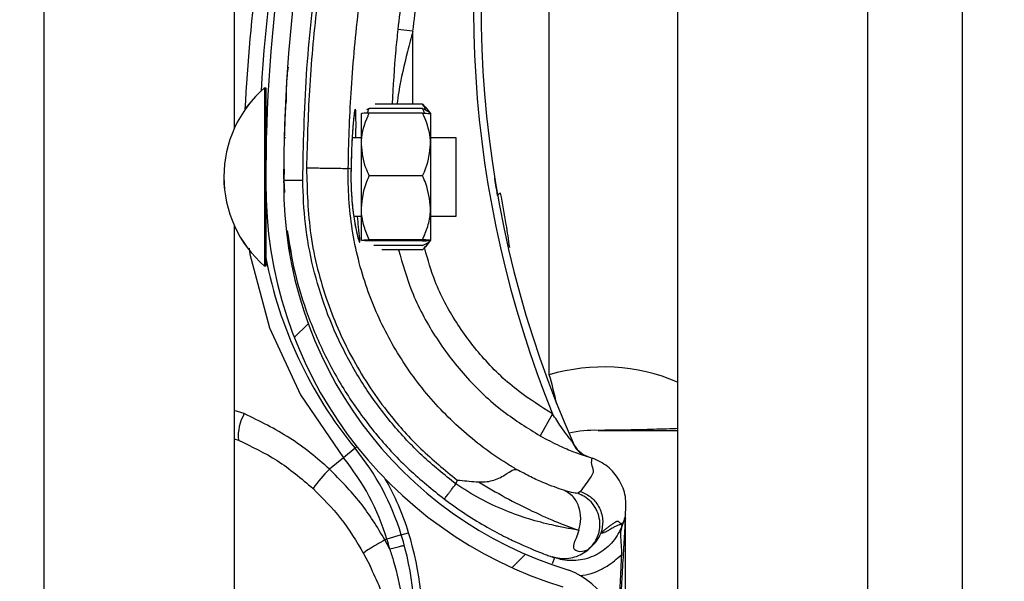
# Model space of a CAD drawing. Header units: inches. Extents: x 170 to 284, y 215 to 248.
# Tile 268 of 656: x 186.1024 to 186.2355, y 242.0908 to 242.1667. Entities that reach past the tile are written whole.
import ezdxf

# ---------------------------------------------------------------- set-up
doc = ezdxf.new("R2010")
doc.units = ezdxf.units.IN
doc.header["$LTSCALE"] = 0.25
doc.header["$MEASUREMENT"] = 0
doc.layers.add('ANNOTATIONS', color=1, linetype='Continuous')
doc.layers.add('LH BENCH MOUNT', color=7, linetype='Continuous')
doc.styles.add('ARIAL', font='arial.ttf', dxfattribs={"height": 0.09375})
doc.dimstyles.new('STANDARD$0', dxfattribs={"dimtxt": 0.09375, "dimasz": 0.09375, "dimexe": 0.03125, "dimexo": 0.046875, "dimgap": 0.09, "dimtad": 0, "dimtih": 1, "dimtoh": 1, "dimdec": 4, "dimzin": 0, "dimdsep": 46, "dimtxsty": 'ARIAL', "dimcen": 0.09, "dimadec": 0, "dimazin": 0, "dimtfac": 1, "dimtdec": 4, "dimtofl": 0, "dimtmove": 0, "dimatfit": 1, "dimfxl": 1, "dimtolj": 1, "dimtzin": 0, "dimarcsym": 0})

# ---------------------------------------------------------------- blocks, each defined once
blk = doc.blocks.new('*D114')
at = {"layer": 'ANNOTATIONS', "color": 0, "lineweight": -2, "transparency": 16777216}
for p, q in [((186.1492924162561, 243.6642684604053), (187.5897358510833, 243.6642684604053)), ((187.5584858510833, 243.5705184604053), (187.5584858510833, 241.8503426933)), ((187.5584858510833, 239.6953067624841), (187.5584858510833, 241.4154825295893)), ((186.8279608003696, 239.6015567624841), (187.5897358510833, 239.6015567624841))]:
    blk.add_line(p, q, dxfattribs=at)
at = {"layer": 'ANNOTATIONS', "color": 0, "transparency": 16777216}
for points in [[(187.5428608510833, 243.5705184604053), (187.5741108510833, 243.5705184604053), (187.5584858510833, 243.6642684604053)], [(187.5428608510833, 239.6953067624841), (187.5741108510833, 239.6953067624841), (187.5584858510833, 239.6015567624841)]]:
    blk.add_solid(points, dxfattribs=at)
at = {"layer": 'defpoints', "color": 0, "transparency": 16777216}
for p in [(186.1024174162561, 243.6642684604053), (186.7810858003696, 239.6015567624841), (187.5584858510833, 239.6015567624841)]:
    blk.add_point(p, dxfattribs=at)
at = {"layer": 'ANNOTATIONS', "color": 0, "transparency": 16777216, "insert": (187.5584858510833, 241.6329126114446), "char_height": 0.09375, "attachment_point": 5, "style": 'ARIAL'}
blk.add_mtext('\\A1;OPENING\\PHEIGHT', dxfattribs=at)

msp = doc.modelspace()

# ---------------------------------------------------------------- hatches: boundary and pattern name
at = {"layer": 'LH BENCH MOUNT'}
h = msp.add_hatch(dxfattribs=at)
h.set_pattern_fill('ANSI31', color=256, scale=0.34241245, angle=2.8e-322, style=0)
h.set_pattern_definition([(45, (176.0930244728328, 238.0091787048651), (-0.03026527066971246, 0.03026527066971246), [])])
edge = h.paths.add_edge_path(flags=0)
edge.add_arc((186.1662917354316, 242.0541922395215), 0.001712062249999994, 450.0000000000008, 472.2104203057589)
edge.add_line((186.1656445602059, 242.0557772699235), (186.1647320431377, 242.0580121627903))
edge.add_arc((186.1662917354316, 242.0541922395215), 0.004126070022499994, 450, 472.2104203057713, ccw=False)
edge.add_arc((186.1662917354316, 242.0452895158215), 0.01302879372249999, 401.47616737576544, 450, ccw=False)
edge.add_arc((186.1620458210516, 242.0421393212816), 0.01830194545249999, 359.99999999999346, 400.0613730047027, ccw=False)
edge.add_arc((186.1685858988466, 242.0421393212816), 0.01176186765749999, 292.1408576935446, 359.99999999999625, ccw=False)
edge.add_arc((186.1662917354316, 242.0453922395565), 0.01566536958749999, 235.2570680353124, 295.4307998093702, ccw=False)
edge.add_arc((186.1715306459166, 242.0535074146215), 0.02532140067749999, 212.8542481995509, 235.980933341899, ccw=False)
edge.add_arc((186.1633812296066, 242.0471385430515), 0.01504902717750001, 172.1557183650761, 209.3146496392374, ccw=False)
edge.add_arc((186.1758108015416, 242.0458031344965), 0.02754708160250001, 453.30850314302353, 532.9325737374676, ccw=False)
edge.add_arc((186.1725578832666, 242.0818934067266), 0.008748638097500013, 280.9586189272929, 427.9414322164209)
edge.add_arc((186.1924176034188, 242.1442467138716), 0.05672062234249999, 179.5706357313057, 253.00989973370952, ccw=False)
edge.add_arc((186.3507493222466, 242.1454451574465), 0.2150521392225, 163.4260275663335, 180.2060536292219, ccw=False)
edge.add_arc((186.1719757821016, 242.1975945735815), 0.02884824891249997, 465.1588434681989, 521.4137567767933, ccw=False)
edge.add_arc((186.1546497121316, 242.2521408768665), 0.0284373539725, 290.1205938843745, 343.7190675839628)
edge.add_arc((186.1674901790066, 242.2479634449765), 0.01494630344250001, 345.2914408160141, 400.5471921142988)
edge.add_arc((186.1640660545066, 242.2461486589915), 0.0187470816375, 397.9578745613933, 431.4396159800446)
edge.add_arc((186.1662917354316, 242.2509766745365), 0.0134739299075, 433.8775574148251, 472.2736457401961)
edge.add_arc((186.1637236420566, 242.2579961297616), 0.006011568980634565, 474.98253258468, 495.7175736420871)
edge.add_arc((186.1735166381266, 242.2507369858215), 0.01816498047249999, 500.8992600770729, 539.9999999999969)
edge.add_arc((186.1662917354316, 242.2507369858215), 0.01094007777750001, 539.9999999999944, 629.9999999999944)
edge.add_arc((186.1662917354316, 242.2416630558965), 0.001866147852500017, 269.9999999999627, 285.6422464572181)
edge.add_line((186.1667949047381, 242.2398660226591), (186.167445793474, 242.2375414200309))
edge.add_arc((186.1662917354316, 242.2416630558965), 0.004280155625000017, 269.9999999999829, 285.642246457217, ccw=False)
edge.add_arc((186.1662917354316, 242.2507369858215), 0.01335408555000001, 179.9999999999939, 269.999999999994, ccw=False)
edge.add_arc((186.1735166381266, 242.2507369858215), 0.020578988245, 500.6113583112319, 539.9999999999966, ccw=False)
edge.add_arc((186.1637236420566, 242.2579961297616), 0.008425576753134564, 474.5776671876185, 496.4997109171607, ccw=False)
edge.add_arc((186.1662917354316, 242.2509766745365), 0.01588793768, 433.6903022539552, 472.47058069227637, ccw=False)
edge.add_arc((186.1640660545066, 242.2461486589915), 0.02116108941, 398.10453077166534, 431.5771717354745, ccw=False)
edge.add_arc((186.1674901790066, 242.2479634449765), 0.01736031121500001, 345.180248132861, 400.3658533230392, ccw=False)
edge.add_arc((186.1546497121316, 242.2521408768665), 0.030851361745, 289.9181572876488, 343.77953759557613, ccw=False)
edge.add_arc((186.1719757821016, 242.1975945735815), 0.02643424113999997, 464.9417095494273, 521.3236131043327)
edge.add_arc((186.3507493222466, 242.1454451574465), 0.21263813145, 523.4376684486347, 540.2096895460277)
edge.add_arc((186.1924176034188, 242.1442467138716), 0.05430661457, 539.5566266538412, 613.1145348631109)
edge.add_arc((186.1725578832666, 242.0818934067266), 0.01116264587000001, 280.06103888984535, 428.5290871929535, ccw=False)
edge.add_arc((186.1758108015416, 242.0458031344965), 0.02513307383, 452.9714001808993, 532.970657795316)
edge.add_arc((186.1633812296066, 242.0471385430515), 0.01263501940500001, 532.0830472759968, 568.9826967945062)
edge.add_arc((186.1715306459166, 242.0535074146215), 0.022907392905, 213.0443063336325, 236.0197152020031)
edge.add_arc((186.1662917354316, 242.0453922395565), 0.01325136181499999, 235.1922404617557, 295.7352497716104)
edge.add_arc((186.1685858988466, 242.0421393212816), 0.009347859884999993, 291.7225241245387, 359.9999999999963)
edge.add_arc((186.1620458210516, 242.0421393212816), 0.01588793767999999, 359.9999999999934, 399.9521788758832)
edge.add_arc((186.1662917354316, 242.0452895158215), 0.01061478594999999, 401.6345013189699, 450.0000000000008)

# ---------------------------------------------------------------- linework, layer by layer
for p, q in [((186.2298594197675, 239.6490664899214), (186.2298594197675, 243.9018291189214)), ((186.2298594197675, 239.6490664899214), (186.2298594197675, 243.9018291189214)), ((186.1913380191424, 243.8543193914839), (186.1913380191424, 239.6897279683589)), ((186.2170189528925, 243.8543193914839), (186.2170189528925, 239.6490664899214)), ((186.2298594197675, 239.6490664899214), (186.2298594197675, 243.8543193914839)), ((186.1057349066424, 239.6490664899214), (186.1057349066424, 243.7595607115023)), ((186.1314158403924, 242.3443231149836), (186.1314158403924, 242.1519491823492)), ((186.1740134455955, 242.1186748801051), (186.1740134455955, 242.184095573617)), ((186.1555752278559, 242.1651118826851), (186.1535337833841, 242.1653321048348)), ((186.1555724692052, 242.1552601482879), (186.1555752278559, 242.1651118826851)), ((186.1355302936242, 242.1574677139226), (186.1355251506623, 242.1349776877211)), ((186.1355287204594, 242.1574677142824), (186.1355302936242, 242.1574677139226)), ((186.1355302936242, 242.1574677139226), (186.1357014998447, 242.1574676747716)), ((186.1357014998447, 242.1574676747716), (186.1356989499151, 242.1463169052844)), ((186.1383866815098, 242.1555310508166), (186.1383868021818, 242.1555332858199)), ((186.149679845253, 242.1546548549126), (186.149292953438, 242.1544686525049)), ((186.1568874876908, 242.1540434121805), (186.1496797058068, 242.1540450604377)), ((186.156887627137, 242.1546532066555), (186.149679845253, 242.1546548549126)), ((186.1568877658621, 242.1552598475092), (186.1504526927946, 242.1552613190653)), ((186.1568877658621, 242.1552598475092), (186.1571926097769, 242.1548707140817)), ((186.1572152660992, 242.1548890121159), (186.1579575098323, 242.1539699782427)), ((186.1486086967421, 242.1498027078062), (186.1486096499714, 242.1539711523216)), ((186.157957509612, 242.1539690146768), (186.1579565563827, 242.1498005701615)), ((186.1381777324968, 242.150764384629), (186.1383488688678, 242.150764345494)), ((186.1473662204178, 242.150762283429), (186.1486089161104, 242.1507619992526)), ((186.157956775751, 242.1507598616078), (186.1613809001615, 242.1507590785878)), ((186.1613809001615, 242.1507590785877), (186.1613786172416, 242.1407759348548)), ((186.1486067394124, 242.1412433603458), (186.1486086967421, 242.1498027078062)), ((186.1579565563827, 242.1498005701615), (186.1579545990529, 242.1412412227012)), ((186.1381738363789, 242.1464860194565), (186.1381117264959, 242.1449678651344)), ((186.1381184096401, 242.1451312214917), (186.1381224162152, 242.1464884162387)), ((186.1472077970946, 242.1464769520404), (186.1468376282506, 242.1465814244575)), ((186.1472077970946, 242.1464769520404), (186.1472078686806, 242.1464768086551)), ((186.1381117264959, 242.1449678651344), (186.1382130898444, 242.1433245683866)), ((186.1381168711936, 242.1446100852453), (186.138117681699, 242.144884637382)), ((186.1568855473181, 242.14555821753), (186.1496777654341, 242.1455598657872)), ((186.1356984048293, 242.1439332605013), (186.1356963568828, 242.13497764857)), ((186.1486057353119, 242.1368524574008), (186.1486067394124, 242.1412433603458)), ((186.1579545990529, 242.1412412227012), (186.1579535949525, 242.1368503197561)), ((186.1613786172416, 242.1407759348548), (186.1613784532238, 242.140058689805)), ((186.1486064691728, 242.1400616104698), (186.1475855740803, 242.1400618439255)), ((186.1613784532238, 242.140058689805), (186.1579543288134, 242.1400594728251)), ((186.1314158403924, 242.1388756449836), (186.1314158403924, 241.9465017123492)), ((186.1568835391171, 242.13677641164), (186.1496757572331, 242.1367780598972)), ((186.1568835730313, 242.1369247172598), (186.1496757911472, 242.136926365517)), ((186.1579535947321, 242.1368493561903), (186.1572109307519, 242.135930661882)), ((186.1568833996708, 242.136166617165), (186.1502753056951, 242.1361681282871)), ((186.1568832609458, 242.1355599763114), (186.1513657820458, 242.1355612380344)), ((186.1355251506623, 242.1349776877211), (186.1355247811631, 242.1333618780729)), ((186.1356963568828, 242.13497764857), (186.1356959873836, 242.1333618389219)), ((186.1355247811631, 242.1333618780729), (186.1355232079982, 242.1333618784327)), ((186.1356959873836, 242.1333618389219), (186.1355247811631, 242.1333618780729)), ((186.1327797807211, 242.1134327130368), (186.1314158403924, 242.1138677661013)), ((186.174446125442, 242.1134122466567), (186.1727630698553, 242.1104325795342)), ((186.1314158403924, 242.1100039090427), (186.1319843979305, 242.1098301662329)), ((186.1477464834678, 242.1087530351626), (186.1461731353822, 242.1074647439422)), ((186.1477464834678, 242.1087530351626), (186.1480054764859, 242.1089651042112)), ((186.1461731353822, 242.1074647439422), (186.1442768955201, 242.1059120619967)), ((186.1790371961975, 242.1076887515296), (186.1794557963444, 242.1075417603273)), ((186.1794557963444, 242.1075417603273), (186.1797878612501, 242.1074179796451)), ((186.1615536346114, 242.1044587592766), (186.1613712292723, 242.1039299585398)), ((186.1782424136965, 242.1029215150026), (186.1778568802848, 242.1026593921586)), ((186.1843016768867, 242.09980046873), (186.1843016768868, 242.0998224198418)), ((186.1839721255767, 242.0986887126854), (186.1838758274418, 242.0984095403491)), ((186.1843016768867, 242.0468465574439), (186.1843016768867, 242.0992687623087)), ((186.1540075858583, 242.097041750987), (186.1520624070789, 242.0964489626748)), ((186.1540075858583, 242.097041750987), (186.1549902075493, 242.0973412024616)), ((186.1520624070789, 242.0964489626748), (186.1517967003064, 242.096367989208)), ((186.1524507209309, 242.0950922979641), (186.1517967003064, 242.096367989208)), ((186.1489064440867, 242.0945430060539), (186.1497777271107, 242.0928380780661)), ((186.1742323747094, 242.0941338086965), (186.1743992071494, 242.0940745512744)), ((186.1744776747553, 242.0940471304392), (186.1747284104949, 242.0939595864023))]:
    msp.add_line(p, q, dxfattribs=at)
at = {"layer": 'LH BENCH MOUNT', "flags": 128}
msp.add_lwpolyline([(186.1334581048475, 242.135792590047), (186.1335312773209, 242.1349957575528), (186.1361895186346, 242.1250408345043), (186.1403621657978, 242.1159565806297), (186.146173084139, 242.107464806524), (186.1461731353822, 242.1074647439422), (186.1461731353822, 242.1074647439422)], dxfattribs=at)
at = {"layer": 'LH BENCH MOUNT'}
for centre, radius, start, end in [((186.3507141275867, 242.1440616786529), 0.2160622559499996, 161.092978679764, 176.5597220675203), ((186.3507493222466, 242.1454451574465), 0.2150521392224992, 163.4260275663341, 180.2060536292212), ((186.3507493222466, 242.1454451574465), 0.2126381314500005, 163.4376684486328, 180.2096895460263), ((186.3103094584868, 242.1683558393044), 0.1465525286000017, 165.3406183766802, 202.0185750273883), ((186.3103094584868, 242.1683558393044), 0.1455252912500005, 165.3544246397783, 203.870550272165), ((186.3507141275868, 242.1440616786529), 0.2180957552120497, 167.1792232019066, 177.2535733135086), ((186.145945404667, 242.1454124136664), 0.01593228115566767, 130.8294767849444, 229.1443187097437), ((186.1459469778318, 242.1454124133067), 0.01593228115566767, 130.8294767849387, 229.1443187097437), ((186.1362479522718, 242.1513126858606), 0.0005478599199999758, 179.9868977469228, 209.2820731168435), ((186.1924176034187, 242.1442467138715), 0.0567206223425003, 179.5706357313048, 253.009899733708), ((186.1924176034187, 242.1442467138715), 0.05430661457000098, 179.5566266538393, 253.114534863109), ((186.1675087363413, 242.1426773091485), 0.0005320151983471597, 98.82251519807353, 154.8284159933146), ((186.1362452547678, 242.1395165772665), 0.0005478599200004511, 134.5651049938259, 179.9868977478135), ((186.1925195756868, 242.1454142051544), 0.05786770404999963, 190.9018913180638, 219.3113539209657), ((186.1813100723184, 242.0940523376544), 0.02568093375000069, 67.01549504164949, 106.5066258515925), ((186.1177914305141, 242.1021529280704), 0.0585994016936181, 12.3925366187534, 16.3764692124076), ((186.1380763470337, 242.1103742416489), 0.006116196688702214, 149.9959646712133, 185.1035778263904), ((186.1801927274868, 242.0940523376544), 0.01712062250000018, 88.6104970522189, 101.9466001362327), ((186.1806203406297, 242.1116813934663), 0.000513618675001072, 268.6104970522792, 270.0142555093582), ((186.121253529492, 242.0870600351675), 0.03424124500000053, 16.94846748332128, 39.31135392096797), ((186.1803633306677, 242.1108515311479), 0.003424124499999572, 203.8705502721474, 250.6224115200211), ((186.121253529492, 242.0870600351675), 0.03220774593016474, 16.9484674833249, 39.31135392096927), ((186.1606901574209, 242.0897122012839), 0.02306145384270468, 135.3749046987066, 143.8386130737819), ((186.121253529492, 242.0870600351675), 0.0352684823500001, 16.94846748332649, 29.8386609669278), ((186.1127374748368, 242.0844647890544), 0.04314396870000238, 355.771303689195, 16.94846748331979), ((186.1127374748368, 242.0844647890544), 0.04417120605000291, 355.7713036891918, 16.9484674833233), ((186.1127374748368, 242.0844647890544), 0.04111046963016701, 14.98049646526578, 16.94846748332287), ((186.1725578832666, 242.0818934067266), 0.01116264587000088, 280.0610388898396, 68.52908719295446)]:
    msp.add_arc(centre, radius, start, end, dxfattribs=at)
for points, knots in [([(186.1406798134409, 242.1449736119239), (186.1407785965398, 242.1497290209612), (186.1409766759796, 242.1592645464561), (186.1425862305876, 242.1735734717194), (186.1450430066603, 242.1878830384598), (186.1475403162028, 242.1972868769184), (186.1487919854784, 242.2020001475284)], [0, 0, 0, 0, 0.2468628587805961, 0.4950083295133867, 0.74689458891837, 1, 1, 1, 1]), ([(186.1611233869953, 242.2022671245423), (186.1606953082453, 242.2008378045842), (186.1591104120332, 242.1955459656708), (186.1568152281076, 242.1862478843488), (186.154748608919, 242.1753385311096), (186.1538972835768, 242.1683262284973), (186.1535337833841, 242.1653321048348)], [0, 0, 0, 0, 0.1185397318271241, 0.4388752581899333, 0.7604101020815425, 1, 1, 1, 1]), ([(186.1492048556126, 242.2015118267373), (186.1482307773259, 242.1978816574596), (186.1462797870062, 242.1906107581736), (186.144101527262, 242.1795300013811), (186.1424904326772, 242.1683474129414), (186.1414796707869, 242.1573787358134), (186.1412849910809, 242.1501309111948), (186.1411915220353, 242.1466511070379)], [0, 0, 0, 0, 0.2027568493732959, 0.4061035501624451, 0.6088604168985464, 0.8122072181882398, 1, 1, 1, 1]), ([(186.1555752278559, 242.1651118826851), (186.1559349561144, 242.168075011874), (186.1567756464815, 242.1749998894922), (186.1588195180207, 242.185796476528), (186.1610898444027, 242.1949986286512), (186.162662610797, 242.2002499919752), (186.1630862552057, 242.201664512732)], [0, 0, 0, 0, 0.2395900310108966, 0.5599255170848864, 0.8814604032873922, 0.9999999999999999, 0.9999999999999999, 0.9999999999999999, 0.9999999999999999]), ([(186.146837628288, 242.1465814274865), (186.1468376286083, 242.1465814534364), (186.1468794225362, 242.1499677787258), (186.1471425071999, 242.1570144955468), (186.1480944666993, 242.1676876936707), (186.1496690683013, 242.1785637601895), (186.1517875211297, 242.1893510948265), (186.1536858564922, 242.1964261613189), (186.1546350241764, 242.1999636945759)], [0, 0, 0, 0, 1.439079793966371e-06, 0.1877923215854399, 0.3908439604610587, 0.5938956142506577, 0.7969478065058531, 1, 1, 1, 1]), ([(186.1535337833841, 242.1653321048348), (186.1534366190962, 242.1644143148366), (186.1530816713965, 242.1610615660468), (186.1528959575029, 242.1577012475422), (186.1527610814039, 242.1552607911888)], [0, 0, 0, 0, 0.2737425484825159, 1, 1, 1, 1]), ([(186.1555752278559, 242.1651118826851), (186.1553281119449, 242.164202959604), (186.1545903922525, 242.1614895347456), (186.1538320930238, 242.1581954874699), (186.1534925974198, 242.1558151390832), (186.1534135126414, 242.1552606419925)], [0, 0, 0, 0, 0.2786878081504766, 0.8319718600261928, 1, 1, 1, 1]), ([(186.1384855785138, 242.155536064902), (186.1384912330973, 242.156755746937), (186.1384985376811, 242.1583313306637), (186.138692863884, 242.1598928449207), (186.1387367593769, 242.1602455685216)], [0, 0, 0, 0, 0.774114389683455, 1, 1, 1, 1]), ([(186.1383866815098, 242.1555310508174), (186.1383813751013, 242.1554339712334), (186.1383760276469, 242.1553361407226), (186.138338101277, 242.1545848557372), (186.1382815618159, 242.1534839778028), (186.1382205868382, 242.1516703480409), (186.1381901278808, 242.1507643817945)], [0, 0, 0, 0, 0.3307707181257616, 0.3333292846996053, 0.6669765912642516, 1, 1, 1, 1]), ([(186.1478716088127, 242.1507621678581), (186.1478744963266, 242.1510819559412), (186.1478853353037, 242.152282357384), (186.1478803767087, 242.1536737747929), (186.1478337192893, 242.154533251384), (186.1477451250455, 242.1546207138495), (186.1476185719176, 242.1539700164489), (186.1474501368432, 242.1522477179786), (186.1472871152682, 242.1496916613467), (186.1472348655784, 242.1475740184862), (186.1472077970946, 242.1464769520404)], [0, 0, 0, 0, 0.05114929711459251, 0.1920011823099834, 0.333489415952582, 0.4224210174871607, 0.5646212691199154, 0.706536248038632, 0.847968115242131, 1, 1, 1, 1]), ([(186.1476699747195, 242.1541038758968), (186.1476701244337, 242.1541044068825), (186.1476769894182, 242.1541287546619), (186.1476454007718, 242.1539918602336), (186.1476008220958, 242.1536766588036), (186.1475535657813, 242.1532135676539), (186.1475291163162, 242.1529739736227)], [0, 0, 0, 0, 0.005301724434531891, 0.2431048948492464, 0.6083977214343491, 1, 1, 1, 1]), ([(186.1486086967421, 242.1498027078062), (186.1486121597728, 242.1499705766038), (186.1486392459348, 242.1512835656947), (186.1490708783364, 242.1527232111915), (186.1496203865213, 242.153916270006), (186.1496797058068, 242.1540450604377)], [0, 0, 0, 0, 0.1156468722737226, 0.9045342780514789, 1, 1, 1, 1]), ([(186.1496797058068, 242.1540450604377), (186.1494276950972, 242.1540348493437), (186.1489177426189, 242.1540141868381), (186.1486331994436, 242.1539889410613), (186.1486140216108, 242.1539744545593), (186.1486096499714, 242.1539711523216)], [0, 0, 0, 0, 0.4299704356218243, 0.8700602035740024, 1, 1, 1, 1]), ([(186.1494248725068, 242.1540336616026), (186.1494475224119, 242.1541251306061), (186.1495006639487, 242.154339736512), (186.1496145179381, 242.1545399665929), (186.149679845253, 242.1546548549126)], [0, 0, 0, 0, 0.4262184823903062, 1, 1, 1, 1]), ([(186.1579565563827, 242.1498005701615), (186.1579531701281, 242.1499684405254), (186.1579266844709, 242.1512814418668), (186.1574957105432, 242.1527212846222), (186.1569467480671, 242.1539145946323), (186.1568874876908, 242.1540434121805)], [0, 0, 0, 0, 0.1156468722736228, 0.9045342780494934, 0.9999999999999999, 0.9999999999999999, 0.9999999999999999, 0.9999999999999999]), ([(186.1568874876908, 242.1540434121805), (186.1571394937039, 242.1540330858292), (186.1576494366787, 242.1540121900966), (186.157933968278, 242.1539868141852), (186.1579531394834, 242.1539723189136), (186.157957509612, 242.1539690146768)], [0, 0, 0, 0, 0.4299704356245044, 0.8700602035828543, 1, 1, 1, 1]), ([(186.1571423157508, 242.1540318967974), (186.1571197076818, 242.1541233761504), (186.1570666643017, 242.1543380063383), (186.1569529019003, 242.15453828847), (186.156887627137, 242.1546532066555)], [0, 0, 0, 0, 0.4262184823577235, 1, 1, 1, 1]), ([(186.156887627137, 242.1546532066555), (186.1571396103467, 242.1545431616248), (186.1576495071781, 242.1543204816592), (186.1579339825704, 242.1540493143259), (186.1579531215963, 242.1538940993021), (186.1579574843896, 242.1538587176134)], [0, 0, 0, 0, 0.4299704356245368, 0.8700602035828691, 1, 1, 1, 1]), ([(186.157274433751, 242.1544668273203), (186.1572194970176, 242.1546479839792), (186.1571368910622, 242.1549203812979), (186.1569502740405, 242.1551746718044), (186.1568877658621, 242.1552598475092)], [0, 0, 0, 0, 0.6650456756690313, 1, 1, 1, 1]), ([(186.1475291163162, 242.1529739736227), (186.1475244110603, 242.1529303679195), (186.1474890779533, 242.1526029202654), (186.1474166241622, 242.1516626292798), (186.1473246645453, 242.1501674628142), (186.1472516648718, 242.1483910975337), (186.1472166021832, 242.147121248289), (186.1472086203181, 242.1464714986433), (186.1472086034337, 242.1464701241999)], [0, 0, 0, 0, 0.03583539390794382, 0.2690981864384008, 0.5116419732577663, 0.7561140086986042, 0.9994840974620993, 1, 1, 1, 1]), ([(186.1496777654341, 242.1455598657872), (186.1495149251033, 242.1459182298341), (186.1488988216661, 242.1472740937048), (186.1487316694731, 242.1487309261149), (186.1486086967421, 242.1498027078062)], [0, 0, 0, 0, 0.2643068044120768, 1, 1, 1, 1]), ([(186.1568855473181, 242.14555821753), (186.1570485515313, 242.1459165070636), (186.1576652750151, 242.1472720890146), (186.15783309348, 242.1487288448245), (186.1579565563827, 242.1498005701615)], [0, 0, 0, 0, 0.2643068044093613, 1, 1, 1, 1]), ([(186.1411910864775, 242.1466511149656), (186.1412738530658, 242.1436138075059), (186.1414421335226, 242.1374383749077), (186.143731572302, 242.1286514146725), (186.1473458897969, 242.1204848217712), (186.1517606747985, 242.1139047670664), (186.1565697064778, 242.1085200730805), (186.1598837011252, 242.105819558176), (186.1615536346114, 242.1044587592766)], [0, 0, 0, 0, 0.1870908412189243, 0.3803918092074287, 0.5558755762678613, 0.7364481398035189, 0.8671952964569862, 1, 1, 1, 1]), ([(186.1411910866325, 242.1466511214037), (186.1419152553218, 242.14663973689), (186.14336359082, 242.1466169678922), (186.1452047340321, 242.1465889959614), (186.1465196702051, 242.1465729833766), (186.1467316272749, 242.146578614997), (186.1468376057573, 242.1465814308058)], [0, 0, 0, 0, 0.2500007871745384, 0.5000009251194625, 0.7500005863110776, 1, 1, 1, 1]), ([(186.169580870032, 242.105890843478), (186.1691391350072, 242.1061535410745), (186.166491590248, 242.1077280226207), (186.1619665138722, 242.1111594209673), (186.1566353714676, 242.1167607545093), (186.1523471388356, 242.1232005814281), (186.1490978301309, 242.1304266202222), (186.1471382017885, 242.1383014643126), (186.1467673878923, 242.1438294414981), (186.1468376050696, 242.1465814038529), (186.1468376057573, 242.1465814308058)], [0, 0, 0, 0, 0.03155846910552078, 0.1891461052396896, 0.3467338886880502, 0.5043277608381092, 0.6619226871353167, 0.8309600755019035, 0.9999983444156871, 1, 1, 1, 1]), ([(186.147209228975, 242.1464679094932), (186.1472078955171, 242.1464254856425), (186.1471870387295, 242.1457619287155), (186.147192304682, 242.1444303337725), (186.1472862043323, 242.1426068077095), (186.1474054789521, 242.1413023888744), (186.1474929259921, 242.1407075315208), (186.1475096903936, 242.1405934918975)], [0, 0, 0, 0, 0.02096907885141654, 0.3279800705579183, 0.6261032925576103, 0.92832056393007, 1, 1, 1, 1]), ([(186.1472078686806, 242.1464768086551), (186.1472001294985, 242.1460217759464), (186.1471756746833, 242.1445839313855), (186.1472983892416, 242.1421737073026), (186.1476144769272, 242.1396322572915), (186.1479975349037, 242.1377050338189), (186.1482797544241, 242.1367211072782), (186.1484248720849, 242.136485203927), (186.1484130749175, 242.1370433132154), (186.1482551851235, 242.1382949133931), (186.1481358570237, 242.1395817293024), (186.1480913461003, 242.1400617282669)], [0, 0, 0, 0, 0.05799721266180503, 0.1832636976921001, 0.306412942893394, 0.4347166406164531, 0.5675677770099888, 0.660949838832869, 0.7922661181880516, 0.9225125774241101, 1, 1, 1, 1]), ([(186.1381117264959, 242.1449678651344), (186.1381460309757, 242.1449679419), (186.1381988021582, 242.1449680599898), (186.1385190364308, 242.1449687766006), (186.1388504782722, 242.1449695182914), (186.1392619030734, 242.1449704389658), (186.1398597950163, 242.1449717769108), (186.1403567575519, 242.144972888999), (186.1406798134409, 242.1449736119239)], [0, 0, 0, 0, 0.2394568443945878, 0.3683606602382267, 0.5000000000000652, 0.6316393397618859, 0.7605431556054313, 1, 1, 1, 1]), ([(186.1613712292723, 242.1039299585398), (186.1598266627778, 242.1051714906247), (186.1567350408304, 242.1076565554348), (186.1526771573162, 242.1120292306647), (186.1491033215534, 242.1168052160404), (186.1461149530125, 242.1219793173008), (186.1437242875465, 242.1274546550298), (186.1420014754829, 242.1331706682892), (186.1408961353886, 242.1390332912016), (186.1407517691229, 242.1429976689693), (186.1406798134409, 242.1449736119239)], [0, 0, 0, 0, 0.1247413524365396, 0.2496837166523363, 0.3746881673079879, 0.4999855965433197, 0.6253465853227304, 0.7503062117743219, 0.8755465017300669, 1, 1, 1, 1]), ([(186.1486067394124, 242.1412433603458), (186.1487347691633, 242.1423544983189), (186.1489055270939, 242.1438364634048), (186.1495232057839, 242.1452149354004), (186.1496777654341, 242.1455598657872)], [0, 0, 0, 0, 0.7497733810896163, 0.9999999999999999, 0.9999999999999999, 0.9999999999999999, 0.9999999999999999]), ([(186.1579545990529, 242.1412412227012), (186.1578270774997, 242.142352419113), (186.157656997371, 242.1438344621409), (186.1570399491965, 242.1452132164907), (186.1568855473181, 242.14555821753)], [0, 0, 0, 0, 0.7497733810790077, 1, 1, 1, 1]), ([(186.167027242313, 242.1429035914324), (186.1669414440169, 242.1433958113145), (186.1667796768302, 242.1443238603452), (186.1666416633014, 242.1451787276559), (186.1666330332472, 242.1452324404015), (186.1666297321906, 242.1452529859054)], [0, 0, 0, 0, 0.4108597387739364, 0.7746496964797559, 1, 1, 1, 1]), ([(186.1686633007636, 242.1358874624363), (186.1685160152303, 242.1369267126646), (186.1681664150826, 242.1393934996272), (186.1676981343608, 242.1418065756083), (186.1674271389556, 242.1432030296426)], [0, 0, 0, 0, 0.4212971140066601, 0.9999999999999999, 0.9999999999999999, 0.9999999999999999, 0.9999999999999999]), ([(186.1496757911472, 242.136926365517), (186.1494239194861, 242.1375242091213), (186.1489142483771, 242.1387339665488), (186.1486300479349, 242.1402074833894), (186.1486110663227, 242.1410510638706), (186.1486067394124, 242.1412433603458)], [0, 0, 0, 0, 0.429970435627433, 0.8700602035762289, 1, 1, 1, 1]), ([(186.1568835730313, 242.1369247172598), (186.1571357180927, 242.1375224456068), (186.1576459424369, 242.1387319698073), (186.1579308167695, 242.1402053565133), (186.1579501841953, 242.141048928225), (186.1579545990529, 242.1412412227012)], [0, 0, 0, 0, 0.4299704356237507, 0.8700602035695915, 1, 1, 1, 1]), ([(186.1475096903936, 242.1405934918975), (186.1475622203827, 242.1402055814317), (186.1476850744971, 242.139298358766), (186.1479053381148, 242.138196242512), (186.1480869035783, 242.1374239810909), (186.1482023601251, 242.1370546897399), (186.1482051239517, 242.1370476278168), (186.1482059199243, 242.137045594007)], [0, 0, 0, 0, 0.1981000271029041, 0.4633049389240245, 0.7305309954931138, 0.9223938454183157, 1, 1, 1, 1]), ([(186.1385983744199, 242.138177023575), (186.1388913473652, 242.1363073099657), (186.1395077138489, 242.1323737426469), (186.1413248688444, 242.1265637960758), (186.143818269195, 242.1208082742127), (186.1469644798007, 242.1153772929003), (186.1507144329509, 242.110362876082), (186.1549746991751, 242.105781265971), (186.1582128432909, 242.1031765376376), (186.1598290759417, 242.1018764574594)], [0, 0, 0, 0, 0.1313887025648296, 0.2764200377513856, 0.4215581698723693, 0.5666389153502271, 0.7114924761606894, 0.8559992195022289, 1, 1, 1, 1]), ([(186.1390425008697, 242.1352189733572), (186.1390446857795, 242.1352082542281), (186.1390532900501, 242.1351660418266), (186.138902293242, 242.1359082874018), (186.1387125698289, 242.1372020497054), (186.1386283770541, 242.1377761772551)], [0, 0, 0, 0, 0.1591842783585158, 0.6268746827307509, 1, 1, 1, 1]), ([(186.1390423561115, 242.1352188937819), (186.139044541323, 242.1352081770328), (186.1390531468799, 242.135165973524), (186.138902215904, 242.1359076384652), (186.1387126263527, 242.1372004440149), (186.1386285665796, 242.1377736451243)], [0, 0, 0, 0, 0.1592756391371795, 0.6272415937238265, 1, 1, 1, 1]), ([(186.1390422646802, 242.1352188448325), (186.1390444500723, 242.1352081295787), (186.1390530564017, 242.1351659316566), (186.1389021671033, 242.1359072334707), (186.1387126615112, 242.1371994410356), (186.1386286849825, 242.1377720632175)], [0, 0, 0, 0, 0.1593327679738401, 0.6274710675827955, 1, 1, 1, 1]), ([(186.1390421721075, 242.1352187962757), (186.1390443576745, 242.1352080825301), (186.1390529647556, 242.1351658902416), (186.13890211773, 242.1359068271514), (186.1387126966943, 242.1371984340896), (186.1386288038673, 242.137770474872)], [0, 0, 0, 0, 0.1593901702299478, 0.6277016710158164, 1, 1, 1, 1]), ([(186.1486057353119, 242.1368524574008), (186.1487335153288, 242.136871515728), (186.1489039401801, 242.1368969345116), (186.1495213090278, 242.1369204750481), (186.1496757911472, 242.136926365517)], [0, 0, 0, 0, 0.7497733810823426, 1, 1, 1, 1]), ([(186.1496757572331, 242.1367780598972), (186.14942375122, 242.1367883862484), (186.1489138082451, 242.1368092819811), (186.1486292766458, 242.1368346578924), (186.1486101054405, 242.136849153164), (186.1486057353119, 242.1368524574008)], [0, 0, 0, 0, 0.4299704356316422, 0.870060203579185, 1, 1, 1, 1]), ([(186.1568833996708, 242.136166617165), (186.1571354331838, 242.1362765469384), (186.1576454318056, 242.1364989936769), (186.1579300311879, 242.1367700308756), (186.1579492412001, 242.1369252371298), (186.1579536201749, 242.1369606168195)], [0, 0, 0, 0, 0.4299704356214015, 0.8700602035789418, 1, 1, 1, 1]), ([(186.1568835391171, 242.13677641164), (186.1571355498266, 242.136786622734), (186.1576455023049, 242.1368072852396), (186.1579300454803, 242.1368325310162), (186.1579492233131, 242.1368470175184), (186.1579535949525, 242.1368503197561)], [0, 0, 0, 0, 0.4299704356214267, 0.8700602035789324, 1, 1, 1, 1]), ([(186.1579535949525, 242.1368503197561), (186.1578258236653, 242.1368694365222), (186.1576554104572, 242.1368949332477), (186.1570380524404, 242.1369187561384), (186.1568835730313, 242.1369247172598)], [0, 0, 0, 0, 0.7497733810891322, 0.9999999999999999, 0.9999999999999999, 0.9999999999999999, 0.9999999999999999]), ([(186.1536438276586, 242.1355607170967), (186.1541787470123, 242.1336734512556), (186.1553303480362, 242.1296104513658), (186.1584144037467, 242.1238633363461), (186.1625617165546, 242.1183543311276), (186.1673934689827, 242.1137810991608), (186.1710837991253, 242.1114797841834), (186.1727630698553, 242.1104325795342)], [0, 0, 0, 0, 0.1810254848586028, 0.3897206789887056, 0.5984159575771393, 0.8172607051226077, 0.9999999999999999, 0.9999999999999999, 0.9999999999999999, 0.9999999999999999]), ([(186.1568832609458, 242.1355599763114), (186.1571659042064, 242.1358487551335), (186.1574767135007, 242.1361663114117), (186.1575991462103, 242.1365036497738), (186.1576102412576, 242.1365342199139)], [0, 0, 0, 0, 0.9093784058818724, 1, 1, 1, 1]), ([(186.174446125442, 242.1134122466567), (186.1729099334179, 242.1143703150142), (186.1695340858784, 242.1164757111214), (186.1651124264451, 242.1206588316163), (186.1613238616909, 242.1257005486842), (186.1585962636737, 242.1307423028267), (186.157599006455, 242.134229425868), (186.1571704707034, 242.1357278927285)], [0, 0, 0, 0, 0.1871957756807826, 0.4113707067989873, 0.6251451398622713, 0.8389194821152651, 1, 1, 1, 1]), ([(186.1442768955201, 242.1059120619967), (186.1442768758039, 242.1059120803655), (186.1426156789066, 242.1074597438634), (186.1389900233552, 242.1103803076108), (186.1348725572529, 242.1124040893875), (186.1327797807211, 242.1134327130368)], [0, 0, 0, 0, 5.836249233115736e-06, 0.4917349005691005, 1, 1, 1, 1]), ([(186.1771432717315, 242.1095815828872), (186.1771394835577, 242.1095861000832), (186.177071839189, 242.1096667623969), (186.1768300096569, 242.109971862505), (186.1763102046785, 242.1106613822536), (186.1754683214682, 242.1118387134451), (186.1748273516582, 242.1128254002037), (186.174446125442, 242.1134122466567)], [0, 0, 0, 0, 0.005253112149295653, 0.09380336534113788, 0.2660256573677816, 0.5634579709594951, 1, 1, 1, 1]), ([(186.1913380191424, 242.111398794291), (186.190987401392, 242.1113869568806), (186.1894274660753, 242.1113342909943), (186.1871703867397, 242.111267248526), (186.1847827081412, 242.1112126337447), (186.1832280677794, 242.1111878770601), (186.1822304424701, 242.1111769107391), (186.1815968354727, 242.1111720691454), (186.1811968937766, 242.1111698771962), (186.1809450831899, 242.1111688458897), (186.1807716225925, 242.1111682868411), (186.1806630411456, 242.1111680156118), (186.1806137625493, 242.1111679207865), (186.1806096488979, 242.1111679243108), (186.180607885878, 242.1111679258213)], [0, 0, 0, 0, 0.09048385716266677, 0.4025722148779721, 0.6140598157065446, 0.7523489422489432, 0.8411803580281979, 0.8978729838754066, 0.9340902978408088, 0.957425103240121, 0.9727591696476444, 0.988441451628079, 0.9950462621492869, 1, 1, 1, 1]), ([(186.1727630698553, 242.1104325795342), (186.1736391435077, 242.1099644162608), (186.1751798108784, 242.1091411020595), (186.1771628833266, 242.1083167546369), (186.1784107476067, 242.1078711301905), (186.1788830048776, 242.1077302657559), (186.1790174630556, 242.1076957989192), (186.1790174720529, 242.1076957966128)], [0, 0, 0, 0, 0.3699466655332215, 0.6505899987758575, 0.8492685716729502, 0.9999899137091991, 1, 1, 1, 1]), ([(186.1806204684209, 242.1111677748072), (186.180622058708, 242.1111677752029), (186.1806257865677, 242.1111677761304), (186.1806762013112, 242.1111677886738), (186.1807867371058, 242.1111678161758), (186.1809628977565, 242.1111678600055), (186.1812196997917, 242.1111679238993), (186.1816276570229, 242.1111680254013), (186.1822739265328, 242.1111681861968), (186.1832904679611, 242.111168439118), (186.1848706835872, 242.1111688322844), (186.1872833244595, 242.1111694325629), (186.189514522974, 242.1111699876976), (186.1910281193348, 242.1111703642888), (186.1913380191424, 242.1111704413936)], [0, 0, 0, 0, 0.004737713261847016, 0.01110587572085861, 0.02657793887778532, 0.04194739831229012, 0.06549174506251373, 0.1021665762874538, 0.1596760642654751, 0.2498373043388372, 0.390131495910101, 0.6042895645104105, 0.9189806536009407, 1, 1, 1, 1]), ([(186.1319843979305, 242.1098301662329), (186.133767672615, 242.108987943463), (186.1373964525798, 242.1072741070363), (186.1404953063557, 242.1046529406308), (186.1420713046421, 242.1033198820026)], [0, 0, 0, 0, 0.491425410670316, 1, 1, 1, 1]), ([(186.1771432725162, 242.1095815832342), (186.177298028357, 242.1092655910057), (186.177567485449, 242.1087153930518), (186.1782319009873, 242.1080690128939), (186.1787391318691, 242.107828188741), (186.1790175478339, 242.1076960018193)], [0, 0, 0, 0, 0.3783552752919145, 0.6587829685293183, 1, 1, 1, 1]), ([(186.1772320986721, 242.1094658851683), (186.1772295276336, 242.1094692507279), (186.1772238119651, 242.109476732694), (186.1771954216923, 242.109514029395), (186.177179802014, 242.1095345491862)], [0, 0, 0, 0, 0.4498228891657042, 1, 1, 1, 1]), ([(186.1797911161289, 242.1074260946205), (186.1797171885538, 242.1071716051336), (186.1795692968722, 242.1066625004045), (186.1801006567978, 242.1056395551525), (186.1793697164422, 242.1044917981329), (186.1787255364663, 242.1035944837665), (186.1782424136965, 242.1029215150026)], [0, 0, 0, 0, 0.1666800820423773, 0.3334425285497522, 0.5000945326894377, 1, 1, 1, 1]), ([(186.1843016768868, 242.0998224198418), (186.1843619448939, 242.1006286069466), (186.1844824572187, 242.1022406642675), (186.1835407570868, 242.1045106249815), (186.1820004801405, 242.1064259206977), (186.1805277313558, 242.107092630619), (186.1797911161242, 242.1074260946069)], [0, 0, 0, 0, 0.2500474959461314, 0.4999967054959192, 0.7499165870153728, 0.9999999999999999, 0.9999999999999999, 0.9999999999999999, 0.9999999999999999]), ([(186.1517967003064, 242.096367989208), (186.1507505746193, 242.0980874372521), (186.1486308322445, 242.1015715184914), (186.1457407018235, 242.1044527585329), (186.1442768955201, 242.1059120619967)], [0, 0, 0, 0, 0.4935154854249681, 1, 1, 1, 1]), ([(186.164437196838, 242.1042084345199), (186.1647465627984, 242.1041998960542), (186.1653816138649, 242.1041823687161), (186.1663253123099, 242.1043685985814), (186.1672375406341, 242.1046994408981), (186.168230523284, 242.105279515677), (186.1690872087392, 242.1058976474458), (186.1694188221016, 242.1058937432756), (186.1695814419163, 242.1058918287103)], [0, 0, 0, 0, 0.1136768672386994, 0.2333502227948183, 0.3620694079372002, 0.5019163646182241, 0.7557448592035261, 1, 1, 1, 1]), ([(186.1759729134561, 242.1030668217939), (186.1751382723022, 242.1033546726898), (186.1738716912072, 242.1037914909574), (186.171552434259, 242.1048322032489), (186.1702405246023, 242.1055374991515), (186.1695814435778, 242.1058918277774)], [0, 0, 0, 0, 0.4901989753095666, 0.7438846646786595, 1, 1, 1, 1]), ([(186.1598290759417, 242.1018764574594), (186.1598496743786, 242.1019038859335), (186.1598813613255, 242.1019460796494), (186.1600736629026, 242.1022021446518), (186.1602726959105, 242.1024671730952), (186.1605197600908, 242.1027961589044), (186.1608787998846, 242.1032742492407), (186.1611772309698, 242.1036716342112), (186.1613712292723, 242.1039299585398)], [0, 0, 0, 0, 0.2394567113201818, 0.3683605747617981, 0.5000000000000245, 0.6316394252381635, 0.7605432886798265, 1, 1, 1, 1]), ([(186.1779883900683, 242.0976672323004), (186.1776496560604, 242.0977243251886), (186.1768405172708, 242.0978607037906), (186.1756888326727, 242.0980888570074), (186.174773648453, 242.0982826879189), (186.1735152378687, 242.0985607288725), (186.1713825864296, 242.0991197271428), (186.1680533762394, 242.1002760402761), (186.1646426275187, 242.1018282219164), (186.1624463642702, 242.1032392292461), (186.1613712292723, 242.1039299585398)], [0, 0, 0, 0, 0.08980644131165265, 0.2145219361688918, 0.253162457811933, 0.2759662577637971, 0.4628905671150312, 0.637395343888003, 0.8224944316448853, 1, 1, 1, 1]), ([(186.1615536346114, 242.1044587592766), (186.1615651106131, 242.1044574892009), (186.1616795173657, 242.1044448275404), (186.1626414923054, 242.1043406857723), (186.1635903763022, 242.1042623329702), (186.164436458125, 242.1041924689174)], [0, 0, 0, 0, 0.01193493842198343, 0.1189819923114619, 0.9999999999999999, 0.9999999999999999, 0.9999999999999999, 0.9999999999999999]), ([(186.1644377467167, 242.1042082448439), (186.165656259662, 242.103486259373), (186.168159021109, 242.1020033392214), (186.1718401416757, 242.1001700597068), (186.1753389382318, 242.0986120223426), (186.1770905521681, 242.0979888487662), (186.1779896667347, 242.0976689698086)], [0, 0, 0, 0, 0.2305257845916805, 0.4734878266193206, 0.7297379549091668, 1, 1, 1, 1]), ([(186.1420713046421, 242.1033198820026), (186.1433718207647, 242.1020130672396), (186.1460074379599, 242.0993646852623), (186.1479316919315, 242.0961642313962), (186.1489064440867, 242.0945430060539)], [0, 0, 0, 0, 0.4934389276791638, 1, 1, 1, 1]), ([(186.1779891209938, 242.0976657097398), (186.1781164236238, 242.0981957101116), (186.1783808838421, 242.099296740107), (186.178063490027, 242.10095919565), (186.1772441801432, 242.1023472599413), (186.1763869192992, 242.1028326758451), (186.1759740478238, 242.1030664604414)], [0, 0, 0, 0, 0.2405618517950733, 0.4997464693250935, 0.7590693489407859, 1, 1, 1, 1]), ([(186.177856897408, 242.1026593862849), (186.1777313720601, 242.102652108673), (186.1774805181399, 242.1026375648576), (186.1764807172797, 242.1029220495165), (186.1759812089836, 242.1030641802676)], [0, 0, 0, 0, 0.5003922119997, 1, 1, 1, 1]), ([(186.1793195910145, 242.0950889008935), (186.1795620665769, 242.0953294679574), (186.1800735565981, 242.0958369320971), (186.180607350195, 242.0968470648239), (186.1808934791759, 242.0980345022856), (186.1808319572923, 242.0993064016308), (186.180415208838, 242.1005098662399), (186.1797072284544, 242.1015057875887), (186.178835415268, 242.1022451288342), (186.1781715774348, 242.1025261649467), (186.1778568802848, 242.1026593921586)], [0, 0, 0, 0, 0.1098512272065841, 0.2317256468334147, 0.3631776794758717, 0.4999999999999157, 0.6368223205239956, 0.768274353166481, 0.8901487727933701, 1, 1, 1, 1]), ([(186.1782424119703, 242.1029215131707), (186.1787518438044, 242.1026826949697), (186.1795354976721, 242.1023153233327), (186.1803335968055, 242.1014533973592), (186.1808202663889, 242.1006785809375), (186.1811310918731, 242.0998180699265), (186.1813187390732, 242.0986586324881), (186.1811255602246, 242.0978152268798), (186.1809999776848, 242.0972669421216)], [0, 0, 0, 0, 0.239451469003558, 0.3683457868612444, 0.4999761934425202, 0.6316105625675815, 0.7605158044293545, 1, 1, 1, 1]), ([(186.1598290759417, 242.1018764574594), (186.1608106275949, 242.1011691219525), (186.162749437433, 242.0997719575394), (186.1655934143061, 242.098068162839), (186.1677360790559, 242.0969160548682), (186.1687552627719, 242.0964414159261), (186.1690582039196, 242.096300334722)], [0, 0, 0, 0, 0.3013203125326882, 0.5951829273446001, 0.8796725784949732, 1, 1, 1, 1]), ([(186.1843016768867, 242.09980046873), (186.1842872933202, 242.0997361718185), (186.1842184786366, 242.09942855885), (186.1841020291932, 242.0990180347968), (186.1839842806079, 242.0986987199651), (186.1839842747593, 242.0986987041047)], [0, 0, 0, 0, 0.2090106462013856, 0.9999607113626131, 1, 1, 1, 1]), ([(186.1843016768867, 242.0992687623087), (186.1843016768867, 242.0992740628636), (186.1843016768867, 242.0993058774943), (186.1843016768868, 242.0994110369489), (186.1843016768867, 242.0995552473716), (186.1843016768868, 242.0997247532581), (186.1843016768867, 242.0997701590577), (186.1843016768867, 242.09980046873)], [0, 0, 0, 0, 0.01571398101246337, 0.09431738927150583, 0.3218612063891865, 0.5473229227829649, 0.9999999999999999, 0.9999999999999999, 0.9999999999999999, 0.9999999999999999]), ([(186.1838758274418, 242.0984095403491), (186.1838758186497, 242.0984095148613), (186.1835941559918, 242.0975929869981), (186.1827553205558, 242.096101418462), (186.1813036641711, 242.0948640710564), (186.1797121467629, 242.0940008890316), (186.1779392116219, 242.0934765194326), (186.1760219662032, 242.093576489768), (186.1749849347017, 242.09387088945), (186.1747284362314, 242.0939595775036), (186.1747284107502, 242.093959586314)], [0, 0, 0, 0, 7.189415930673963e-06, 0.2303203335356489, 0.4448965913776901, 0.4983905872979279, 0.7130087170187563, 0.9276298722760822, 0.9999928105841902, 1, 1, 1, 1]), ([(186.1809991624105, 242.0972645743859), (186.1811035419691, 242.0973638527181), (186.1813248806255, 242.0975743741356), (186.1816579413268, 242.0978563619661), (186.1819283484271, 242.0980695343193), (186.1821311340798, 242.0982212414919), (186.1822601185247, 242.0983153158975), (186.182391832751, 242.0984089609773), (186.1825262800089, 242.0985021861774), (186.1826701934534, 242.0985995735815), (186.1828182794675, 242.0986971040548), (186.1829518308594, 242.0987840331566), (186.1830508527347, 242.098845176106), (186.1831215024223, 242.0988879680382), (186.1831830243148, 242.0989078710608), (186.1832480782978, 242.0989089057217), (186.1833174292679, 242.0988875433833), (186.1833910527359, 242.0988408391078), (186.1834650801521, 242.0987663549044), (186.1835355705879, 242.0987012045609), (186.1835909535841, 242.0986509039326), (186.1836275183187, 242.0986201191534), (186.1836595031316, 242.0985947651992), (186.1837002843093, 242.0985822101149), (186.1837545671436, 242.0985796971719), (186.1838206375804, 242.098596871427), (186.1838924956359, 242.0986313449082), (186.1839458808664, 242.0986704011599), (186.18397253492, 242.0986899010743)], [0, 0, 0, 0, 0.08480730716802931, 0.1798353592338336, 0.2850849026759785, 0.3228266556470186, 0.3617275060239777, 0.4017874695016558, 0.4430065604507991, 0.4853847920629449, 0.5351510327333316, 0.5813528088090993, 0.6105805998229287, 0.6293562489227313, 0.6489120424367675, 0.6766412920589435, 0.7075477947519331, 0.7416323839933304, 0.7850907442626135, 0.8280699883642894, 0.8539878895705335, 0.872996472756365, 0.8850957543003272, 0.9032140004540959, 0.927516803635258, 0.9517481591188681, 0.9759089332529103, 1, 1, 1, 1]), ([(186.1838757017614, 242.0984091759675), (186.1838243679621, 242.0984181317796), (186.1837193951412, 242.0984364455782), (186.183542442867, 242.098418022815), (186.1833505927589, 242.0983687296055), (186.1831485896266, 242.0982880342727), (186.1829436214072, 242.0981869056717), (186.1827388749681, 242.0980737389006), (186.1825115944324, 242.097939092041), (186.1822908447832, 242.0978050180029), (186.182093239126, 242.0976869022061), (186.1819271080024, 242.0975901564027), (186.1817692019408, 242.0975042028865), (186.181604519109, 242.0974225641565), (186.1814430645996, 242.0973534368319), (186.1812857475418, 242.0973018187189), (186.181135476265, 242.0972687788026), (186.1810439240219, 242.0972659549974), (186.1809991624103, 242.097264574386)], [0, 0, 0, 0, 0.06578093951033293, 0.1345158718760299, 0.2062058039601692, 0.27713025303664, 0.3450539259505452, 0.4118164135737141, 0.477459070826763, 0.563672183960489, 0.622780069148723, 0.6670965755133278, 0.724168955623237, 0.7778304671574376, 0.8321346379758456, 0.8905164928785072, 0.9464714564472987, 1, 1, 1, 1]), ([(186.1834573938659, 242.0842477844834), (186.1835940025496, 242.0866089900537), (186.1838003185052, 242.0901750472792), (186.1840449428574, 242.0943923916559), (186.1841782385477, 242.0966025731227), (186.1842457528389, 242.0978030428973), (186.1842726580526, 242.0984607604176), (186.1842856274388, 242.0988238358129), (186.1842922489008, 242.099024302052), (186.1842958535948, 242.0991353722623), (186.1842980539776, 242.0992015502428), (186.1842994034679, 242.0992399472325), (186.1843003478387, 242.0992634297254), (186.1843008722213, 242.0992744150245), (186.1843012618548, 242.0992796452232), (186.1843014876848, 242.0992802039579), (186.1843016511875, 242.0992769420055), (186.1843016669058, 242.0992719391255), (186.1843016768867, 242.0992687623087)], [0, 0, 0, 0, 0.4681368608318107, 0.7070129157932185, 0.8371325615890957, 0.9079072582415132, 0.9470740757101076, 0.9687898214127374, 0.9808770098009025, 0.9876679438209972, 0.9915546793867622, 0.9947708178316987, 0.9959953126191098, 0.9972287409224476, 0.9978484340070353, 0.9984730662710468, 0.9990304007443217, 1, 1, 1, 1]), ([(186.1838000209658, 242.0981831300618), (186.1837355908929, 242.0979252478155), (186.183570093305, 242.0972628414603), (186.1836882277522, 242.0961289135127), (186.1837837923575, 242.0950236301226), (186.1837615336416, 242.0944680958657), (186.1837573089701, 242.094362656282)], [0, 0, 0, 0, 0.2412678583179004, 0.6197299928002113, 0.92782531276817, 0.9999999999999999, 0.9999999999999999, 0.9999999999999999, 0.9999999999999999]), ([(186.1839842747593, 242.0986987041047), (186.1839842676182, 242.0986986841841), (186.1839243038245, 242.0985314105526), (186.1838621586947, 242.0983572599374), (186.1838000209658, 242.0981831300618)], [0, 0, 0, 0, 0.000119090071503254, 1, 1, 1, 1]), ([(186.1838000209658, 242.0981831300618), (186.1838225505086, 242.0982509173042), (186.1838732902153, 242.0984035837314), (186.1839368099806, 242.098586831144), (186.1839721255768, 242.0986887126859)], [0, 0, 0, 0, 0.4440219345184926, 1, 1, 1, 1]), ([(186.1779878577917, 242.0976640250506), (186.1778697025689, 242.0972937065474), (186.1777049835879, 242.0967774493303), (186.1774532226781, 242.0961800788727), (186.1772888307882, 242.0957471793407), (186.1772263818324, 242.095302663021), (186.1775147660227, 242.0949411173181), (186.1783942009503, 242.0947009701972), (186.1789497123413, 242.0949338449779), (186.1793195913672, 242.095088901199)], [0, 0, 0, 0, 0.1001269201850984, 0.1395859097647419, 0.1897135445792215, 0.2582342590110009, 0.3697357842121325, 0.5803479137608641, 1, 1, 1, 1]), ([(186.1793195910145, 242.0950889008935), (186.1796930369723, 242.0954349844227), (186.1803337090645, 242.0960287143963), (186.1807515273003, 242.0967487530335), (186.1809250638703, 242.0971060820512), (186.1809706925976, 242.0972072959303), (186.1809825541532, 242.0972333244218), (186.1809865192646, 242.0972420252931)], [0, 0, 0, 0, 0.5022803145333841, 0.861696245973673, 0.9584272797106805, 0.9861029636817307, 1, 1, 1, 1]), ([(186.1517967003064, 242.096367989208), (186.151399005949, 242.0961417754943), (186.1505803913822, 242.0956761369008), (186.1496235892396, 242.095094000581), (186.1489932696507, 242.0946739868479), (186.1489348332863, 242.0945858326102), (186.1489064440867, 242.0945430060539)], [0, 0, 0, 0, 0.2429069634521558, 0.4999999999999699, 0.7570930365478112, 1, 1, 1, 1]), ([(186.1690582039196, 242.096300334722), (186.1694760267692, 242.0960993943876), (186.1706203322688, 242.0955490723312), (186.1720534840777, 242.0949599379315), (186.1733070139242, 242.0944686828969), (186.1740580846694, 242.0941959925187), (186.1741746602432, 242.0941544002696), (186.1742323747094, 242.0941338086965)], [0, 0, 0, 0, 0.1282528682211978, 0.351250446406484, 0.5733912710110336, 0.7887937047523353, 1, 1, 1, 1]), ([(186.1524503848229, 242.0950930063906), (186.1524503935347, 242.0950929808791), (186.1526362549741, 242.0945487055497), (186.1533097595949, 242.0923898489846), (186.1542967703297, 242.087882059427), (186.1544529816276, 242.0838593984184), (186.1545436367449, 242.0815249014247)], [0, 0, 0, 0, 5.869764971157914e-06, 0.1252288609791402, 0.4923383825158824, 1, 1, 1, 1]), ([(186.1742323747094, 242.0941338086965), (186.1748677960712, 242.0939809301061), (186.1758456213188, 242.0937456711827), (186.1771960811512, 242.0939523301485), (186.1781971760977, 242.0943086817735), (186.1788950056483, 242.0947344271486), (186.1792436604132, 242.0950255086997), (186.179319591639, 242.0950889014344)], [0, 0, 0, 0, 0.3580314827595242, 0.5509607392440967, 0.7480445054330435, 0.9451282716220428, 1, 1, 1, 1]), ([(186.1743992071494, 242.0940745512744), (186.1744654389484, 242.0940510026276), (186.174664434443, 242.0939802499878), (186.1745077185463, 242.0940368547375), (186.1743204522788, 242.094102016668), (186.1744559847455, 242.0940547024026), (186.1744776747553, 242.0940471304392)], [0, 0, 0, 0, 0.1877582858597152, 0.5641255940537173, 0.9302446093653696, 1, 1, 1, 1]), ([(186.178027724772, 242.0915812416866), (186.1780733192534, 242.091578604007), (186.179152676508, 242.0915161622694), (186.1804607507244, 242.0920909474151), (186.1823318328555, 242.0930685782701), (186.1831409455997, 242.0938031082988), (186.1837573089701, 242.094362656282)], [0, 0, 0, 0, 0.0210988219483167, 0.4994719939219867, 0.6187093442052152, 1, 1, 1, 1]), ([(186.1837573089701, 242.094362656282), (186.1837139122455, 242.0934880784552), (186.1835497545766, 242.0901797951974), (186.1834503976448, 242.086868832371), (186.1833773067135, 242.0844331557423)], [0, 0, 0, 0, 0.2643600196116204, 1, 1, 1, 1]), ([(186.15352716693, 242.0810553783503), (186.1534458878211, 242.0817499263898), (186.1532852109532, 242.083122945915), (186.1528103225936, 242.0851550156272), (186.1521256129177, 242.0873987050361), (186.1511133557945, 242.0900025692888), (186.1502489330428, 242.0918383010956), (186.1497780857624, 242.0928382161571)], [0, 0, 0, 0, 0.1627420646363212, 0.321717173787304, 0.4905672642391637, 0.7225142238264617, 1, 1, 1, 1]), ([(186.1744571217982, 242.0931749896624), (186.174482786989, 242.0932492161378), (186.174583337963, 242.0935400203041), (186.1746959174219, 242.0938656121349), (186.1747175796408, 242.0939282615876), (186.1747284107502, 242.093959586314)], [0, 0, 0, 0, 0.1462931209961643, 0.573146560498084, 1, 1, 1, 1])]:
    msp.add_open_spline(points, degree=3, knots=knots, dxfattribs=at)
msp.add_open_spline([(186.1544151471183, 242.0956170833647), (186.1543875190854, 242.0956096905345), (186.1543322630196, 242.0955949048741), (186.1538990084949, 242.0954789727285), (186.153264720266, 242.0953092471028), (186.1527220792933, 242.0951640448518), (186.152450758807, 242.0950914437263)], degree=3, dxfattribs=at)

# ---------------------------------------------------------------- dimensions: what is measured, and where the dimension line sits
at = {"layer": 'ANNOTATIONS'}
dim = msp.add_linear_dim(base=(187.5584858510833, 239.6015567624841), p1=(186.102417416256, 243.6642684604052), p2=(186.7810858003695, 239.6015567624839), angle=90, text='OPENING\\PHEIGHT', dimstyle='STANDARD$0', dxfattribs=at)
dim.commit()
dim.dimension.update_dxf_attribs({"geometry": '*D114', "text_midpoint": (187.5584858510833, 241.6329126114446)})

doc.saveas('drawing.dxf')
